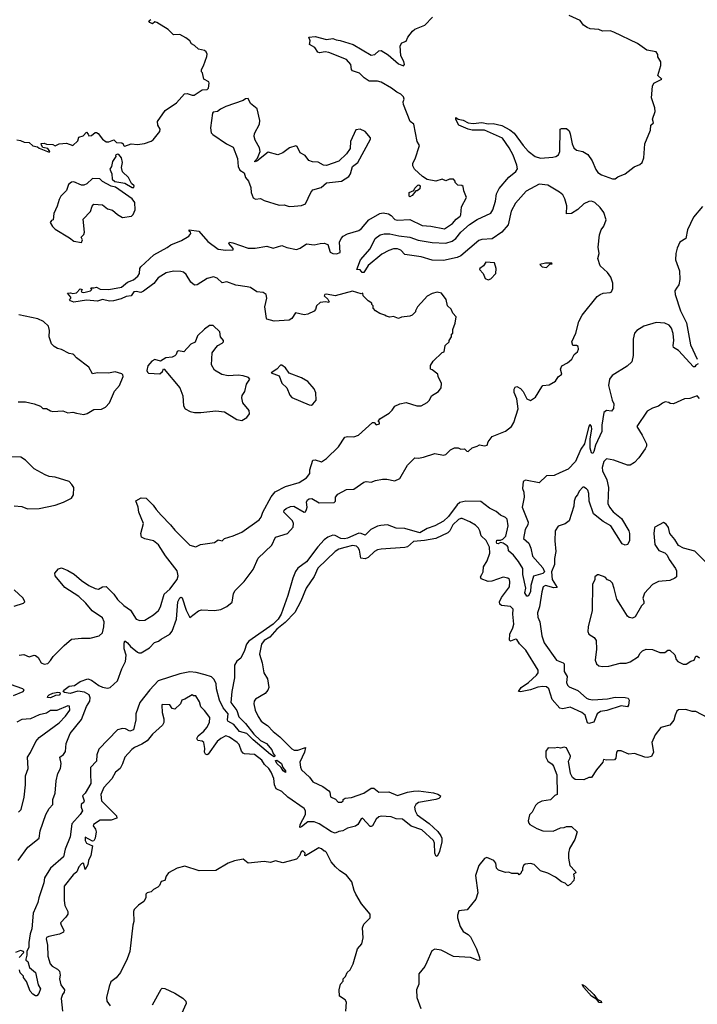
# Model space of a CAD drawing. Extents: x 2293139 to 2515392, y 824115 to 1006937.
# Tile 363 of 417: x 2477388 to 2482836, y 858329 to 866244. Entities that reach past the tile are written whole.
import ezdxf

# ---------------------------------------------------------------- set-up
doc = ezdxf.new("R2010")
doc.units = 0

msp = doc.modelspace()

# ---------------------------------------------------------------- linework, layer by layer
at = {"layer": '0CON10XD'}
for points in [[(2480907.5, 865415), (2480894.3, 865445), (2480895, 865457.5), (2480913.9, 865443.9), (2480955, 865436.4), (2480995, 865414.6), (2481035, 865410.7), (2481105, 865417.3), (2481155, 865407.1), (2481195, 865410), (2481265, 865393.3), (2481329.4, 865359.4), (2481363.2, 865333.2), (2481435, 865232.7), (2481475, 865187.9), (2481533.5, 865143.5), (2481575, 865132), (2481675, 865138.4), (2481700, 865145), (2481721.1, 865158.9), (2481730.9, 865185), (2481734.6, 865365.4), (2481745, 865370.8), (2481785, 865370), (2481805, 865351.2), (2481815, 865326.7), (2481829.2, 865245), (2481842.5, 865215), (2481865, 865196.4), (2481915, 865185.5), (2481955, 865160.6), (2481989.7, 865109.7), (2482019.2, 865039.2), (2482035.7, 865015.7), (2482065, 864995.9), (2482153.8, 864966.2), (2482174.6, 864965.4), (2482198.3, 864981.7), (2482257.1, 865005), (2482329.1, 865060.9), (2482375, 865080), (2482392, 865095), (2482406, 865135), (2482414, 865245), (2482460.6, 865355), (2482461.4, 865395), (2482483.3, 865415), (2482476.7, 865445), (2482496.2, 865505), (2482493.8, 865535), (2482466.7, 865615), (2482475, 865710), (2482486, 865734), (2482551.2, 865765), (2482518.8, 865795), (2482542.5, 865875), (2482542.5, 865905), (2482517.5, 865945), (2482517.5, 865965), (2482506.1, 865986.1), (2482430.4, 866000.5), (2482355, 866053.3), (2482166, 866145), (2482135, 866154.5), (2482073.1, 866153.1), (2482045.7, 866164.3), (2481975, 866171.1), (2481950.1, 866180.1), (2481920.7, 866200.8), (2481895, 866238.5), (2481805, 866278.2)], [(2477365, 865278.8), (2477395, 865274.2), (2477425, 865260), (2477465, 865256.7), (2477495, 865231.2), (2477532, 865222), (2477545, 865211.2), (2477625, 865180), (2477630, 865185), (2477615, 865210), (2477575, 865217.5), (2477562.5, 865235), (2477561.7, 865248.3), (2477585, 865252.5), (2477605, 865242.5), (2477655, 865240), (2477675, 865230), (2477705, 865247.5), (2477765, 865252.5), (2477817, 865233), (2477855, 865270), (2477865, 865300), (2477898.3, 865311.7), (2477925, 865340), (2477940, 865325), (2477945, 865310), (2477965, 865312.5), (2477995, 865337.5), (2478007, 865337), (2478019.3, 865329.3), (2478055, 865282.5), (2478085, 865262.5), (2478105, 865263.3), (2478145, 865277.5), (2478167.7, 865257.7), (2478210, 865255), (2478220, 865245), (2478221.7, 865231.7), (2478235, 865227.5), (2478285, 865246.7), (2478335, 865241.4), (2478391.2, 865248.8), (2478445, 865266.7), (2478460.8, 865279.2), (2478515.8, 865345), (2478518, 865365), (2478500, 865395), (2478497.5, 865425), (2478557, 865513), (2478650, 865575), (2478713, 865647), (2478735, 865650), (2478775, 865637.5), (2478791.7, 865638.3), (2478855, 865680), (2478895, 865683.3), (2478905.8, 865694.2), (2478912.5, 865735), (2478910, 865745), (2478870, 865765), (2478857, 865817), (2478850, 865825), (2478850, 865845), (2478867, 865873), (2478893, 865947), (2478896.4, 865966.4), (2478886.4, 865986.4), (2478875, 865997.5), (2478826.4, 866006.4), (2478795, 866037.5), (2478770.7, 866050.7), (2478756.7, 866075), (2478725, 866098.8), (2478675, 866124), (2478625, 866122.5), (2478582.5, 866165), (2478490.7, 866220.7), (2478475, 866227.5), (2478455, 866211.2), (2478435, 866221.2), (2478427.5, 866235), (2478443, 866247)], [(2479100.9, 864450.9), (2479225, 864407.1), (2479281.4, 864408.6), (2479375, 864422.5), (2479425, 864407.5), (2479495, 864428.6), (2479535, 864412.2), (2479615, 864395.7), (2479643.7, 864406.3), (2479695, 864441.4), (2479755.8, 864434.2), (2479803.9, 864446.1), (2479835, 864446.7), (2479866.1, 864436.1), (2479884.2, 864374.2), (2479905, 864364.3), (2479936.6, 864363.4), (2479965.9, 864374.1), (2479960, 864455), (2479972.5, 864485), (2479990, 864505), (2480025, 864522.9), (2480115, 864550.6), (2480135.6, 864565), (2480195.3, 864634.7), (2480285, 864686.7), (2480310.9, 864690.9), (2480353.2, 864683.2), (2480375, 864670), (2480405, 864639.2), (2480425, 864631.4), (2480525, 864639.2), (2480625, 864589.2), (2480695, 864584.3), (2480805, 864564), (2480868.6, 864605), (2480898.5, 864641.5), (2480928.6, 864665), (2480934.3, 864675), (2480940.5, 864739.5), (2480980, 864815), (2480958.3, 864868.3), (2480952.5, 864902.5), (2480941.7, 864911.7), (2480910, 864915), (2480890, 864935), (2480890, 864945), (2480875, 864962.5), (2480845, 864962.5), (2480815, 864950), (2480785, 864962.5), (2480735, 864946.7), (2480665, 864960), (2480627.5, 864985), (2480563.6, 865043.6), (2480548.3, 865068.3), (2480548.3, 865091.7), (2480567.5, 865125), (2480603, 865233), (2480584.2, 865265), (2480557.5, 865405), (2480527.5, 865425), (2480473.8, 865563.8), (2480472.5, 865585), (2480480, 865605), (2480473.3, 865625), (2480453.3, 865645), (2480421.1, 865661.1), (2480378, 865695), (2480295, 865741.8), (2480265, 865749.7), (2480198.9, 865751.1), (2480158.1, 865778.1), (2480120.5, 865815), (2480063.8, 865833.8), (2480056.2, 865845), (2480051.4, 865885), (2480015, 865924.1), (2479875, 865980.5), (2479845, 865985.8), (2479798.8, 865978.8), (2479785, 865982.5), (2479761.2, 866021.2), (2479717.5, 866045), (2479722.5, 866075), (2479712.5, 866105), (2479765, 866109.2), (2479855, 866085.4), (2479905, 866093.5), (2479931.9, 866081.9), (2479965, 866077.3), (2480070, 866045), (2480215, 865959.2), (2480242.5, 865965), (2480276.4, 865993.6), (2480295, 865996.2), (2480351.7, 865961.7), (2480435, 865890), (2480475, 865872.5), (2480482.5, 865885), (2480477.7, 865907.7), (2480453.3, 865955), (2480447.5, 866035), (2480460.7, 866059.3), (2480495, 866072.5), (2480508.8, 866105), (2480547, 866153), (2480565, 866166.7), (2480645, 866200), (2480706.8, 866263.2)], [(2479555, 864742), (2479595, 864744), (2479655, 864751.2), (2479685, 864763.3), (2479728, 864855), (2479745, 864875.8), (2479813.3, 864895), (2479855, 864933.3), (2479975, 864946.2), (2480035.7, 864984.3), (2480048, 865005), (2480065, 865063.3), (2480108, 865095), (2480210, 865285), (2480210, 865295), (2480165.9, 865345.9), (2480125, 865363.3), (2480090, 865360), (2480046.7, 865265), (2480045, 865210), (2480016.7, 865165), (2479955, 865106.7), (2479855, 865071.2), (2479830, 865075), (2479789.3, 865099.3), (2479741.7, 865101.7), (2479711.7, 865111.7), (2479683, 865153), (2479642.5, 865175), (2479620, 865225), (2479609.3, 865229.3), (2479557.5, 865215), (2479505, 865173.3), (2479465, 865158.8), (2479385, 865180), (2479295, 865106.7), (2479280.7, 865100.7), (2479277.5, 865105), (2479299.2, 865130.8), (2479322.5, 865185), (2479317.5, 865215), (2479282.5, 865275), (2479272.5, 865305), (2479275, 865330), (2479316.2, 865405), (2479320, 865435), (2479298.3, 865528.3), (2479245, 865570), (2479225, 865610), (2479205, 865607.5), (2479186.4, 865593.6), (2479045, 865546.7), (2479003.9, 865526.1), (2478980, 865505), (2478945, 865500), (2478938.3, 865491.7), (2478923.8, 865375), (2478928.8, 865335), (2478941.2, 865321.2), (2479050, 865245), (2479105, 865220), (2479139.3, 865129.3), (2479143.6, 865063.6), (2479157.5, 865035), (2479193, 865013), (2479203.3, 864975), (2479227.5, 864945), (2479246.7, 864895), (2479250, 864855), (2479265, 864812.5), (2479285, 864801.2), (2479325, 864806.2), (2479355, 864790), (2479475, 864754.2), (2479515, 864756), (2479555, 864742)], [(2477376.5, 859485), (2477455, 859592.5), (2477544.6, 859665.4), (2477553.8, 859725), (2477598.5, 859855), (2477625, 859904.4), (2477655.8, 859935), (2477653.9, 859975), (2477673.9, 860026.1), (2477681.8, 860125), (2477696.2, 860185), (2477715.4, 860224.7), (2477720.9, 860265), (2477711.1, 860315), (2477741.4, 860338.6), (2477757.4, 860362.6), (2477762.7, 860425), (2477794.7, 860505.3), (2477885, 860619.5), (2477925, 860722.9), (2477952.1, 860765), (2477956, 860794), (2477946.9, 860816.9), (2477909.6, 860839.6), (2477855, 860847.1), (2477795, 860827.3), (2477750, 860835), (2477738.8, 860845), (2477742.5, 860855), (2477785, 860886.9), (2477828.3, 860891.7), (2477875, 860923.3), (2477935, 860944.6), (2477965, 860936.2), (2478025, 860893.1), (2478055, 860880), (2478095, 860871.4), (2478115, 860877.1), (2478175, 860930.8), (2478209.3, 861025), (2478238.8, 861085), (2478243.9, 861135), (2478228, 861188), (2478227.9, 861232.1), (2478235, 861250), (2478255, 861235.6), (2478278.6, 861205), (2478335, 861160.8), (2478346.1, 861153.9), (2478365, 861153.8), (2478431.2, 861195), (2478473.4, 861236.6), (2478505, 861248.8), (2478525, 861265.8), (2478596, 861305), (2478615, 861328.8), (2478647.9, 861425), (2478660.4, 861565), (2478675, 861596), (2478685, 861603.3), (2478695, 861597.5), (2478726.6, 861496.6), (2478755, 861440), (2478825, 861493.3), (2478849.1, 861500.9), (2478955, 861494.1), (2479005.8, 861504.2), (2479052.7, 861527.3), (2479097, 861563), (2479108.6, 861631.5), (2479121.6, 861655), (2479191.8, 861728.2), (2479265, 861824.2), (2479304.7, 861915.3), (2479415, 862021.2), (2479445, 862084.6), (2479541.4, 862115), (2479588.2, 862165), (2479590, 862195), (2479582, 862215), (2479510.9, 862285), (2479515, 862302.5), (2479530, 862315), (2479565, 862332.2), (2479592.8, 862332.8), (2479675, 862284.2), (2479685, 862288.8), (2479694.3, 862305.7), (2479698.6, 862325), (2479694.6, 862365.3), (2479702.2, 862385), (2479715, 862393.5), (2479736.1, 862396.1), (2479795, 862361.2), (2479916.2, 862363.8), (2479926.2, 862375), (2479928.6, 862405), (2479945, 862430), (2480015, 862467.8), (2480075, 862470), (2480154.4, 862525.6), (2480175, 862533.3), (2480215, 862525.6), (2480249.8, 862540.2), (2480305, 862551.5), (2480340.4, 862549.6), (2480403.1, 862536.9), (2480443.3, 862555), (2480505, 862662.5), (2480565, 862721.2), (2480595, 862718.8), (2480635, 862726.7), (2480725, 862756.2), (2480796.1, 862743.9), (2480815, 862750), (2480852.7, 862787.3), (2480885, 862802.5), (2480912.5, 862802.5), (2480935, 862791.2), (2480964.2, 862794.2), (2480984.5, 862774.5), (2480995, 862772.9), (2481025, 862803.1), (2481067.5, 862815), (2481085, 862826.7), (2481125, 862818), (2481146.1, 862823.9), (2481155, 862850), (2481187, 862893), (2481295, 862936.2), (2481341.2, 862975), (2481360, 863005), (2481396, 863115), (2481385, 863197.5), (2481363, 863247), (2481362.5, 863275), (2481370.7, 863289.3), (2481385, 863296.7), (2481415, 863280), (2481435.4, 863255.4), (2481465, 863196), (2481495, 863184), (2481535, 863210), (2481586.2, 863293.8), (2481595, 863302.5), (2481645, 863309.6), (2481695, 863338.9), (2481717.2, 863372.8), (2481745.8, 863395), (2481735.4, 863435), (2481747, 863463.1), (2481792.5, 863485), (2481828.1, 863515), (2481846.9, 863553.1), (2481872.5, 863575), (2481880.8, 863595), (2481878.3, 863618.3), (2481866.1, 863626.1), (2481836.4, 863626.4), (2481826.7, 863655), (2481860.8, 863725), (2481882.4, 863817.6), (2481911.3, 863868.7), (2482030.4, 864019.5), (2482053.9, 864036.1), (2482080, 864045), (2482135, 864050), (2482145, 864057.5), (2482157.3, 864082.7), (2482158, 864125), (2482140, 864175), (2482113, 864213), (2482056.4, 864266.4), (2482036.2, 864325), (2482046.7, 864365), (2482038.8, 864415), (2482050.6, 864515), (2482063.7, 864556.3), (2482084.5, 864585.5), (2482104.2, 864635), (2482084.3, 864695), (2482055, 864734.4), (2482011.5, 864775), (2481985, 864784.3), (2481965, 864783.8), (2481924.6, 864765), (2481875, 864717.7), (2481825, 864686.4), (2481785, 864682.9), (2481787, 864747), (2481770.4, 864805), (2481753.8, 864835), (2481727.8, 864857.8), (2481635, 864913.2), (2481565, 864921.3), (2481461.4, 864865), (2481375, 864770), (2481339.6, 864705), (2481314.8, 864595), (2481265.3, 864535), (2481188.1, 864481.9), (2481105, 864478.6), (2481081, 864469), (2480935, 864345.7), (2480905, 864331.9), (2480795, 864309.3), (2480705, 864311.6), (2480615, 864337.5), (2480485, 864357.8), (2480451.7, 864391.7), (2480425, 864401.4), (2480395, 864403.1), (2480355, 864389.6), (2480299.9, 864360.1), (2480190.6, 864269.4), (2480155, 864213.3), (2480141.7, 864211.7), (2480125, 864232.5), (2480100, 864235), (2480129.2, 864315), (2480207.1, 864402.9), (2480245, 864485.6), (2480286.3, 864513.7), (2480317.4, 864522.6), (2480365, 864523.9), (2480435.7, 864505.7), (2480525, 864495.3), (2480591.9, 864471.9), (2480703.5, 864453.5), (2480815, 864448.7), (2480865, 864462.9), (2480895.2, 864484.8), (2480935, 864535.3), (2481005, 864597.8), (2481065, 864637.1), (2481175, 864688.7), (2481193.2, 864715), (2481214.1, 864785), (2481222.8, 864845), (2481243.8, 864886.2), (2481320.8, 864979.2), (2481377.1, 865025), (2481389.7, 865045), (2481385.3, 865074.7), (2481354.5, 865155), (2481324.9, 865214.9), (2481271, 865291), (2481125.6, 865355.6), (2481025, 865356.2), (2480995, 865363.3), (2480920, 865395), (2480907.5, 865415)], [(2478305, 864894.3), (2478308.3, 864908.3), (2478286.4, 864926.4), (2478263.3, 864975), (2478215, 865020), (2478206.7, 865055), (2478216, 865095), (2478206.2, 865135), (2478185, 865160), (2478175, 865162.5), (2478160, 865155), (2478162.5, 865145), (2478133.8, 865105), (2478126.2, 865063.8), (2478113, 865043), (2478130, 865005), (2478132.9, 864962.9), (2478154.5, 864944.5), (2478235, 864930), (2478292.5, 864895), (2478305, 864894.3)], [(2477885, 864453.3), (2477893.3, 864475), (2477883.6, 864496.4), (2477903, 864517), (2477910, 864535), (2477899.6, 864640.5), (2477958.3, 864701.7), (2477970, 864745), (2477985, 864760), (2478055, 864756.7), (2478095, 864722.5), (2478135, 864714), (2478175, 864677.5), (2478215, 864654), (2478286.1, 864663.9), (2478300.7, 864679.3), (2478316.7, 864715), (2478313.8, 864775), (2478291.4, 864805), (2478157.7, 864897.7), (2478125, 864906.7), (2478055, 864944), (2478034, 864964), (2477975, 864966.7), (2477927.5, 864925), (2477905, 864913.3), (2477885, 864913.3), (2477825, 864940), (2477805, 864937.5), (2477781.7, 864918.3), (2477765, 864870), (2477720, 864825), (2477705, 864800), (2477690, 864745), (2477663.8, 864685), (2477657.5, 864635), (2477645, 864630), (2477633.3, 864615), (2477651.7, 864581.7), (2477675, 864560), (2477788.3, 864491.7), (2477825, 864463.8), (2477885, 864453.3)], [(2480525, 864820), (2480520, 864825), (2480520, 864855), (2480558.3, 864871.7), (2480565, 864890), (2480590, 864915), (2480597, 864917), (2480608.3, 864908.3), (2480606.4, 864883.6), (2480585, 864867.5), (2480572.5, 864867.5), (2480545, 864830), (2480525, 864820)], [(2482877.8, 864742.2), (2482805, 864658.1), (2482757.5, 864555), (2482744.2, 864485.8), (2482695, 864456.2), (2482675, 864408.8), (2482664.2, 864365), (2482660.9, 864315), (2482694.1, 864225.9), (2482695.6, 864155), (2482687.6, 864112.4), (2482670, 864085), (2482656.5, 864063.5), (2482658.7, 864035), (2482701.1, 863905), (2482748.5, 863808.5), (2482781.9, 863631.9), (2482836.2, 863515)], [(2477385, 861136.7), (2477421.7, 861141.7), (2477465, 861123.5), (2477504, 861136), (2477515, 861134), (2477537.4, 861117.4), (2477562.2, 861075), (2477585, 861062.7), (2477615, 861069.4), (2477635, 861091.9), (2477658.9, 861125), (2477745.6, 861214.4), (2477805, 861263.3), (2477885, 861272.5), (2477955, 861272.5), (2478027.4, 861292.6), (2478055, 861316.2), (2478065.9, 861364.1), (2478068.2, 861405), (2478055, 861435.3), (2477971.6, 861491.6), (2477919.6, 861555), (2477865, 861606.5), (2477751, 861681), (2477674.3, 861775), (2477671.2, 861795), (2477700.4, 861829.5), (2477725, 861838), (2477776.4, 861816.4), (2477826.2, 861786.2), (2477885.4, 861735.3), (2477945.3, 861695.3), (2477995, 861672.5), (2478023, 861667), (2478055, 861686), (2478085, 861688.8), (2478145.9, 861625.9), (2478175, 861582.5), (2478225.5, 861535.5), (2478278.9, 861498.9), (2478325, 861426), (2478355, 861415.8), (2478395, 861418.1), (2478465, 861459.4), (2478505, 861495.6), (2478521.3, 861525), (2478551.1, 861625), (2478595, 861667.8), (2478653.8, 861745), (2478662.2, 861775), (2478654.3, 861815), (2478560.8, 861935), (2478505, 862024.2), (2478465, 862056.2), (2478395, 862070), (2478367.5, 862085), (2478363.3, 862115), (2478384.4, 862195), (2478346.4, 862285), (2478342.2, 862325), (2478322.3, 862377.7), (2478365, 862400), (2478405, 862399.2), (2478462.1, 862342.1), (2478485, 862305.8), (2478525, 862261.4), (2478600.6, 862185), (2478635, 862140), (2478755, 862021.2), (2478805, 862007.5), (2478843.3, 862026.7), (2478955, 862042.5), (2478985, 862063.8), (2479015, 862056.2), (2479036, 862074), (2479105, 862094), (2479175, 862124.2), (2479314, 862225), (2479329.2, 862245), (2479344.2, 862285.8), (2479411.2, 862408.8), (2479441.8, 862448.2), (2479525, 862491.3), (2479635, 862524.6), (2479695, 862560.3), (2479720, 862595), (2479720.5, 862625), (2479745.9, 862704.1), (2479765, 862705.6), (2479815, 862688.8), (2479854.2, 862715.8), (2479950.3, 862809.7), (2480002, 862888), (2480025, 862894.4), (2480075, 862891.1), (2480113.3, 862905), (2480225, 863006.7), (2480237, 863007), (2480255, 862987.5), (2480280, 862995), (2480280, 863005), (2480270, 863015), (2480282.5, 863035), (2480357.7, 863082.3), (2480382.5, 863105), (2480405, 863137.5), (2480445, 863157.5), (2480495, 863166.7), (2480580.7, 863140.7), (2480615, 863141.2), (2480665, 863166.7), (2480683.8, 863185), (2480698.8, 863221.2), (2480755.8, 863254.2), (2480776.1, 863283.9), (2480779.3, 863319.3), (2480752.5, 863375), (2480750, 863395), (2480705, 863430), (2480690, 863435), (2480690, 863465), (2480711.7, 863498.3), (2480785, 863570), (2480800, 863575), (2480810, 863625), (2480840, 863655), (2480840, 863665), (2480860, 863695), (2480860, 863715), (2480870, 863725), (2480870, 863755), (2480890, 863805), (2480897.5, 863855), (2480870, 863885), (2480856.4, 863916.4), (2480827.5, 863945), (2480817.5, 863995), (2480780, 864045), (2480745, 864053.3), (2480705, 864043.3), (2480665, 864022.5), (2480643.3, 863996.7), (2480587.5, 863935), (2480570, 863905), (2480570, 863895), (2480545, 863870), (2480525, 863860), (2480458.3, 863851.7), (2480435, 863842.5), (2480395, 863857.5), (2480365, 863852.5), (2480335, 863860), (2480325, 863870), (2480283, 863883), (2480250, 863905), (2480230, 863925), (2480230, 863945), (2480220, 863955), (2480220, 863965), (2480190, 863985), (2480150, 864025), (2480146.4, 864046.4), (2480135, 864040), (2480065, 864061.1), (2479925, 864024.4), (2479855, 864037.5), (2479842.5, 864035), (2479837.5, 864025), (2479865, 863997.5), (2479877.5, 863975), (2479875, 863970), (2479846.7, 863976.7), (2479805, 863972.1), (2479775.3, 863945), (2479767.9, 863915), (2479755, 863900.7), (2479705, 863878.4), (2479675, 863872.7), (2479605, 863887.5), (2479576.8, 863843.2), (2479555, 863828), (2479435, 863820), (2479376.1, 863836.1), (2479373, 863843), (2479358.5, 863935), (2479375.6, 864005), (2479371.1, 864035), (2479345, 864050.7), (2479295, 864057.8), (2479245, 864090.5), (2479217.1, 864097.1), (2479125, 864109.4), (2479055, 864135.7), (2479015, 864129.6), (2478975, 864167.7), (2478945.9, 864175.9), (2478895, 864164.2), (2478815, 864112.7), (2478795, 864109.5), (2478765, 864135.6), (2478725.9, 864195), (2478705, 864213.6), (2478685, 864221), (2478625, 864222.2), (2478565, 864209.2), (2478501.3, 864168.7), (2478467.4, 864122.6), (2478385, 864061.4), (2478362.3, 864052.3), (2478325, 864060), (2478305, 864056.2), (2478283.8, 864025), (2478245, 864018.8), (2478205, 864001.2), (2478143.3, 863985), (2478111.3, 863981.3), (2478055, 863994.4), (2478015, 863980.9), (2477925, 863989.4), (2477825, 863973.1), (2477797.5, 863985), (2477790, 863995), (2477800, 864005), (2477800, 864015), (2477773.3, 864045), (2477798, 864048), (2477815, 864043.3), (2477845, 864048.8), (2477875, 864080), (2477890, 864075), (2477882.5, 864065), (2477887.5, 864055), (2477905, 864051.2), (2477957.5, 864065), (2477967.5, 864075), (2477960, 864085), (2477965, 864090), (2477985, 864087.5), (2478005, 864093.3), (2478035, 864077.1), (2478106.2, 864076.2), (2478205.9, 864094.1), (2478255, 864134), (2478303.3, 864153.3), (2478338.1, 864181.9), (2478352.7, 864205), (2478354.6, 864245), (2478361.5, 864258.5), (2478465.8, 864354.2), (2478575, 864413.1), (2478604.5, 864435.5), (2478689.8, 864470.2), (2478748.8, 864505), (2478763.3, 864525), (2478762.5, 864535), (2478750, 864545), (2478750, 864555), (2478828.1, 864545), (2478900, 864460), (2478985, 864399.6), (2479045, 864392), (2479105, 864393.3), (2479103.8, 864405), (2479068.8, 864445), (2479074, 864456), (2479100.9, 864450.9)], [(2481155, 864152.5), (2481175, 864160), (2481216.7, 864205), (2481220, 864245), (2481205, 864290), (2481136.1, 864293.9), (2481116.7, 864265), (2481086.7, 864245), (2481083.8, 864235), (2481113.3, 864205), (2481130, 864165), (2481155, 864152.5)], [(2481625, 864253.3), (2481651.7, 864278.3), (2481668.3, 864281.7), (2481667, 864287), (2481617, 864287), (2481570, 864275), (2481588.3, 864258.3), (2481625, 864253.3)], [(2477377, 863173), (2477435, 863172.5), (2477505, 863157.5), (2477557, 863137), (2477575, 863120), (2477605, 863117.5), (2477635, 863098.8), (2477655, 863093.8), (2477735, 863098.8), (2477775, 863083.8), (2477815, 863090), (2477845, 863081.2), (2477905, 863070), (2477931.2, 863078.8), (2477985, 863111.2), (2478046.1, 863113.9), (2478079.6, 863130.5), (2478110, 863165), (2478151.7, 863258.3), (2478190, 863305), (2478220, 863375), (2478218.3, 863388.3), (2478208.3, 863398.3), (2478155, 863413.3), (2478103.6, 863403.6), (2478015, 863406.7), (2477975, 863396.7), (2477945, 863450), (2477846.1, 863526.1), (2477825, 863550), (2477815, 863556.7), (2477785, 863560), (2477725, 863593.8), (2477692.3, 863602.3), (2477665, 863617.5), (2477645, 863637.5), (2477626.2, 863695), (2477627.5, 863745), (2477620.4, 863780.5), (2477579.1, 863819.1), (2477535, 863840.8), (2477380.4, 863870.5)], [(2479175, 863023.3), (2479213.9, 863046.1), (2479236.7, 863075), (2479233.6, 863103.6), (2479181.2, 863165), (2479173.8, 863205), (2479176.7, 863223.3), (2479197.5, 863255), (2479212.5, 863315), (2479240, 863355), (2479227, 863367), (2479185, 863382.5), (2479145, 863387.5), (2479065, 863382.5), (2479013, 863393), (2478955, 863427.5), (2478929.3, 863469.3), (2478936.7, 863565), (2478965, 863607.5), (2478982.5, 863625), (2479017.5, 863645), (2479026.7, 863655), (2479026.7, 863665), (2479004.1, 863694.1), (2478998.8, 863735), (2478945, 863786.2), (2478915, 863786.7), (2478875, 863756.7), (2478818, 863702), (2478798.8, 863651.2), (2478763.6, 863636.4), (2478707, 863573), (2478665, 863582.5), (2478653.9, 863576.1), (2478646.1, 863553.9), (2478635, 863542.5), (2478615, 863532.5), (2478563.6, 863526.4), (2478521.7, 863498.3), (2478475, 863512.5), (2478450.7, 863499.3), (2478418.3, 863461.7), (2478410, 863425), (2478415, 863410), (2478425, 863402.5), (2478515, 863397.5), (2478537.5, 863415), (2478543.3, 863436.7), (2478550, 863435), (2478676.2, 863286.2), (2478700.7, 863220.7), (2478705, 863140), (2478720, 863115), (2478760, 863095), (2478795, 863086.7), (2478845, 863085.8), (2478965, 863100.8), (2479035, 863093.3), (2479135, 863030), (2479175, 863023.3)], [(2482842.5, 863477.5), (2482825, 863467.5), (2482815, 863452.5), (2482805, 863454), (2482685, 863584.1), (2482645, 863608.6), (2482641.1, 863625), (2482647.8, 863665), (2482641.7, 863721.7), (2482627.5, 863765), (2482609.3, 863789.2), (2482575, 863804.1), (2482505, 863811.2), (2482405, 863781.2), (2482349.3, 863745), (2482331, 863725), (2482319.8, 863675), (2482321.2, 863545), (2482310.8, 863495), (2482271.7, 863458.3), (2482150.3, 863385), (2482130.6, 863355), (2482121.5, 863305), (2482151.1, 863185), (2482164.6, 863155), (2482162.5, 863117.5), (2482145, 863096.9), (2482105, 863102.9), (2482083.9, 863086.1), (2482068.8, 862985), (2482068.1, 862935), (2482018, 862825), (2482005, 862773.8), (2481995, 862756.7), (2481985, 862762.5), (2481975, 862800), (2481975.8, 862875), (2481988.3, 862951.7), (2481985.2, 862975.1), (2481975, 862989.5), (2481964.1, 862975.9), (2481928.7, 862835), (2481898.8, 862791.2), (2481857.7, 862692.3), (2481799.1, 862630.9), (2481731.7, 862601.7)], [(2479735, 863146.7), (2479745, 863152.5), (2479771.2, 863185), (2479768.8, 863245), (2479755.8, 863275.8), (2479706.2, 863335), (2479655, 863364.2), (2479555, 863404), (2479525.8, 863445), (2479495, 863466), (2479485, 863466), (2479455, 863435.6), (2479410, 863405), (2479475, 863381.2), (2479495, 863323.3), (2479535.8, 863285.8), (2479560, 863225), (2479575, 863206), (2479715, 863148.8), (2479735, 863146.7)], [(2482855, 863200), (2482835, 863220), (2482775, 863200), (2482733, 863197), (2482645, 863157.5), (2482618.3, 863158.3), (2482607, 863167), (2482578.3, 863171.7), (2482555, 863162.5), (2482525, 863137.5), (2482475, 863122.5), (2482432.3, 863097.7), (2482350, 862975), (2482393.3, 862905), (2482427.5, 862835), (2482426.7, 862815), (2482417.5, 862795), (2482365, 862722.5), (2482332.5, 862685), (2482295, 862662.5), (2482275, 862662.5), (2482165, 862703.8), (2482105, 862713.8), (2482085, 862693.8), (2482070, 862645), (2482075, 862617.5), (2482108.5, 862545), (2482123.3, 862485), (2482117.2, 862355), (2482131.3, 862325), (2482159.6, 862289.5), (2482225.4, 862235), (2482286.9, 862135), (2482291.9, 862115), (2482290.6, 862055), (2482275, 862026), (2482255, 862019.2), (2482230.7, 862030.7), (2482141.6, 862175), (2482080, 862210), (2482001.6, 862271.6), (2481965.8, 862375), (2481964.5, 862435), (2481955, 862462.5), (2481945, 862473.3), (2481925, 862487.5), (2481915, 862486.7), (2481885.4, 862455), (2481873.9, 862426.1), (2481857.7, 862405), (2481846.7, 862375), (2481843.2, 862335), (2481805, 862216), (2481775, 862191.2), (2481717, 862173), (2481694.2, 862135), (2481690.6, 862055), (2481699.7, 861970.3), (2481688.1, 861911.9), (2481688.6, 861865), (2481664.1, 861805), (2481670.6, 861745), (2481709.3, 861680.7), (2481683.6, 861676.4), (2481615, 861695.2), (2481597.9, 861685), (2481585.3, 861644.7), (2481566.4, 861525), (2481550.5, 861475), (2481555, 861442), (2481569.1, 861405), (2481585, 861292.5), (2481604.6, 861235), (2481705, 861095.4), (2481758.9, 861075), (2481765.4, 861065), (2481765.9, 861034.1), (2481766.2, 861005), (2481788.7, 860965), (2481784.3, 860915), (2481792, 860895), (2481805, 860882.5), (2481875, 860852), (2481945, 860791.1), (2481965, 860781.6), (2481995, 860777.8), (2482115, 860785.8), (2482175, 860799.1), (2482256.6, 860796.6), (2482279.1, 860789.1), (2482288, 860775), (2482283.3, 860735), (2482275, 860720), (2482225, 860730), (2482107.7, 860692.3), (2482056.5, 860683.5), (2482031.8, 860665), (2482005, 860597.5), (2481965, 860585.7), (2481953, 860593), (2481933.6, 860653.6), (2481906.9, 860675), (2481815, 860718.9), (2481755, 860703.8), (2481730.1, 860710.1), (2481669.8, 860779.8), (2481642.8, 860865), (2481625, 860881.2), (2481594.8, 860884.8), (2481555, 860879.1), (2481495, 860856.4), (2481415, 860840.9), (2481399.2, 860845), (2481420.4, 860875), (2481480, 860915), (2481544.6, 860975), (2481556.7, 860995), (2481557, 861015), (2481457.7, 861175), (2481406, 861226), (2481385, 861262), (2481375, 861265.7), (2481335, 861247.5), (2481326.6, 861256.6), (2481327.8, 861305), (2481353.3, 861356.7), (2481360.2, 861385), (2481352, 861465), (2481354.7, 861505), (2481335, 861527), (2481261.4, 861535), (2481249.6, 861545), (2481244.6, 861564.7), (2481260.6, 861599.4), (2481325.5, 861685), (2481330, 861725), (2481326, 861745), (2481314.1, 861754.1), (2481275, 861763.8), (2481185, 861731.4), (2481155, 861727.5), (2481099.8, 861749.8), (2481093.6, 861765), (2481102.5, 861785), (2481114.4, 861805), (2481116.6, 861845), (2481146.5, 861895), (2481169.2, 861955), (2481164.5, 862005), (2481138.1, 862058.1), (2481098, 862095), (2481088.8, 862135), (2481077, 862157), (2481051.7, 862181.7), (2481008.3, 862208.3), (2480945, 862234.3), (2480935, 862235.6), (2480915, 862225.5), (2480871.8, 862185), (2480845.5, 862135), (2480830.4, 862119.6), (2480735.3, 862074.7), (2480643.2, 862056.8), (2480555, 862049.5), (2480505, 862008.1), (2480485, 862000.5), (2480295, 861988.9), (2480265, 861981.4), (2480240.7, 861969.3), (2480189.6, 861920.4), (2480165, 861909.6), (2480131.8, 861915), (2480119.6, 861979.5), (2480109.8, 861999.8), (2480095, 862012.2), (2480065, 862017.9), (2480002.5, 862002.5), (2479953.2, 861986.8), (2479925, 861970.6), (2479785, 861834.2), (2479755, 861767.5), (2479691.2, 861675), (2479649.8, 861570.2), (2479601.2, 861478.8), (2479522.1, 861397.9), (2479455, 861344.1), (2479399.8, 861280.2), (2479354.2, 861255), (2479331.2, 861225), (2479316.2, 861145), (2479337.5, 861075), (2479352, 860995), (2479382, 860945), (2479391.2, 860875), (2479383.3, 860855), (2479361.7, 860828.3), (2479285, 860782.5), (2479274.1, 860765.9), (2479271.2, 860745), (2479282, 860695), (2479305, 860643.3), (2479330.8, 860605), (2479350.6, 860590.6), (2479381.6, 860571.6), (2479425, 860521.1), (2479478.9, 860478.9), (2479575, 860382.3), (2479595, 860373.3), (2479625, 860371.3), (2479685, 860392.5), (2479678.5, 860355), (2479640.4, 860275), (2479644.7, 860235), (2479653.8, 860215), (2479719.5, 860155), (2479745, 860118.9), (2479825, 860080.9), (2479874.6, 860044.6), (2479881.9, 860035), (2479886.1, 859996.1), (2479928.1, 859978.1), (2479947.5, 859955), (2479976.7, 859955), (2479988, 859965), (2479988.8, 859975), (2480005, 859987.1), (2480055, 859991.2), (2480155, 860026.8), (2480215, 860068.1), (2480235, 860067.1), (2480276.7, 860035), (2480356.3, 860036.3), (2480425, 860008.1), (2480505, 860034.5), (2480555, 860042.1), (2480595, 860044.5), (2480715, 860030), (2480749.8, 860019.8), (2480771.2, 860005), (2480770, 859995), (2480757.1, 859985), (2480735, 859976.9), (2480595, 859951.8), (2480573.1, 859936.9), (2480563.8, 859915), (2480566.9, 859885), (2480585, 859852.2), (2480681.6, 859781.6), (2480748.8, 859718.8), (2480774.6, 859684.7), (2480782.2, 859665), (2480782.5, 859635), (2480762.4, 859557.6), (2480745, 859518), (2480735, 859522.5), (2480725.2, 859545.2), (2480724.2, 859625), (2480714.6, 859645), (2480620.9, 859730.9), (2480535, 859762.1), (2480467, 859817), (2480415, 859820), (2480375, 859836.2), (2480295, 859842.3), (2480274.7, 859835.3), (2480255, 859818.1), (2480226, 859764), (2480215, 859757.8), (2480205, 859760), (2480145, 859826.2), (2480135, 859821.5), (2480107.9, 859775), (2480089.5, 859760.5), (2480025, 859746), (2479985.4, 859724.6), (2479955, 859718.8), (2479925, 859704.5), (2479895.8, 859715), (2479795, 859780.7), (2479755, 859795.8), (2479705, 859796.1), (2479655, 859755.3), (2479641.4, 859751.4), (2479644.2, 859775), (2479686.4, 859855), (2479685.2, 859885), (2479675, 859904.1), (2479543.4, 859995), (2479495, 860039.2), (2479451.7, 860061.7), (2479436.4, 860095), (2479430.8, 860145), (2479410.3, 860195), (2479390.6, 860225), (2479356.5, 860256.6), (2479335, 860291.2), (2479275, 860336.4), (2479195, 860343.3), (2479185, 860348.9), (2479170.9, 860365), (2479152.5, 860417.5), (2479136.9, 860435), (2479075, 860477.8), (2479045, 860487.1), (2479005, 860467.1), (2478975, 860441.4), (2478905, 860340.5), (2478895, 860335.4), (2478881, 860341), (2478874.7, 860355), (2478877.5, 860385), (2478867.8, 860435), (2478855, 860444.3), (2478820.6, 860450.6), (2478812.5, 860465), (2478822.1, 860487.9), (2478869.2, 860525), (2478892.5, 860555), (2478913.8, 860595), (2478917.5, 860635), (2478875, 860692.5), (2478845, 860720), (2478835, 860760), (2478805, 860810), (2478785, 860810), (2478775, 860817.5), (2478717, 860783), (2478692.5, 860775), (2478680, 860745), (2478635, 860702.5), (2478615, 860707.5), (2478596.4, 860736.4), (2478535, 860740), (2478530, 860735), (2478533.6, 860676.4), (2478546.7, 860625), (2478546.7, 860595), (2478535.8, 860574.2), (2478455, 860500), (2478413.8, 860446.2), (2478370.3, 860419.7), (2478312.5, 860395), (2478291.3, 860378.7), (2478233.3, 860315), (2478215, 860263.3), (2478195, 860226), (2478159.2, 860195), (2478128.5, 860141.5), (2478065, 860072.9), (2478041.2, 860015), (2478045.6, 859965), (2478167.5, 859845), (2478168.6, 859825), (2478125, 859808.7), (2478035, 859810), (2477983.1, 859775), (2477980, 859765), (2477997.1, 859737.1), (2478002.3, 859715), (2477995.3, 859665), (2477985, 859644.2), (2477975, 859640.8), (2477915, 859672.5), (2477913.6, 859645), (2477925, 859625.7), (2477973.1, 859603.1), (2477961, 859525), (2477941.9, 859485), (2477935, 859450), (2477915, 859412.5), (2477905, 859457.5), (2477895, 859463.3), (2477885, 859458), (2477864.6, 859435.4), (2477846.9, 859395), (2477818.7, 859371.3), (2477745, 859280), (2477745.5, 859165), (2477752.7, 859125)], [(2477345, 862336.2), (2477405, 862330), (2477451.7, 862311.7), (2477545.7, 862314.3), (2477675, 862342), (2477740, 862365), (2477805, 862398.8), (2477821.2, 862425), (2477823.3, 862485), (2477808.8, 862508.8), (2477785, 862531.2), (2477673.9, 862566.1), (2477625, 862571.4), (2477594.5, 862584.5), (2477503.7, 862633.7), (2477434.3, 862704.3), (2477397, 862727), (2477315, 862730)], [(2481731.7, 862601.7), (2481685, 862580), (2481623.7, 862576.3), (2481565, 862521.5), (2481455, 862543.8), (2481435, 862532.5), (2481431.9, 862475), (2481441.2, 862445), (2481443.9, 862406.1), (2481428.9, 862325), (2481476.8, 862205), (2481473.2, 862185), (2481452.8, 862145), (2481439.2, 862075), (2481482.9, 862035), (2481498.7, 861995), (2481511.2, 861931.2), (2481595, 861836.9), (2481606.8, 861805), (2481595, 861793.1), (2481520.3, 861769.7), (2481497.1, 861695), (2481495.5, 861644.5), (2481475, 861610), (2481465, 861610), (2481448.3, 861638.3), (2481457.5, 861675), (2481434.7, 861785), (2481433.4, 861833.4), (2481399, 861889), (2481358.7, 861938.7), (2481318.1, 861975), (2481314.2, 862005), (2481306.2, 862015), (2481275, 862036.5), (2481255, 862041.4), (2481235, 862030), (2481225, 862033.5), (2481221.3, 862045), (2481225, 862060.8), (2481255, 862061.4), (2481271.6, 862068.4), (2481296.5, 862093.5), (2481315.2, 862175), (2481308, 862228), (2481295, 862243.1), (2481255, 862260.4), (2481220, 862290), (2481165, 862318.3), (2481095, 862370), (2480975, 862372.8), (2480927.5, 862362.5), (2480905.8, 862344.2), (2480835, 862250.3), (2480795, 862212.5), (2480725.4, 862174.6), (2480665, 862155.5), (2480605, 862120.5), (2480485, 862155.2), (2480415, 862156.5), (2480345, 862183.8), (2480291.2, 862178.8), (2480265, 862173.6), (2480212.1, 862145), (2480165, 862101.5), (2480135, 862115.2), (2480115, 862117.2), (2480025, 862076.1), (2479998.7, 862071.4), (2479971.5, 862075), (2479925, 862097.6), (2479905, 862100.3), (2479865, 862083.6), (2479835, 862062.5), (2479784.2, 862005.8), (2479695, 861886), (2479624.8, 861835.2), (2479605, 861809.4), (2479584.3, 861755.7), (2479545.3, 861615), (2479490.2, 861465), (2479467.3, 861425), (2479425, 861384.9), (2479230.8, 861249.2), (2479212.4, 861225), (2479196.1, 861173.9), (2479165, 861112.5), (2479132.9, 861087.1), (2479114.4, 861055.6), (2479114.5, 860954.4), (2479092.8, 860845), (2479086.2, 860755), (2479135, 860690), (2479150.5, 860640.5), (2479205, 860586.5), (2479270.4, 860500.4), (2479325, 860450.6), (2479372.9, 860425), (2479414.3, 860375), (2479425.5, 860345.5), (2479442.5, 860325), (2479435, 860320), (2479405, 860338.6), (2479266, 860455), (2479215, 860507.1), (2479155, 860521.2), (2479110, 860580), (2479062.2, 860605), (2479057.8, 860615), (2479064.3, 860665), (2479025, 860713.6), (2478994.7, 860775), (2478970.7, 860865), (2478967.3, 860905), (2478951.3, 860941.3), (2478931.7, 860961.7), (2478879, 860979), (2478807.9, 860997.9), (2478755, 861001.2), (2478674.7, 860985.3), (2478501.5, 860928.5), (2478433.7, 860856.3), (2478355.4, 860755), (2478323.3, 860665), (2478322, 860615), (2478304.1, 860535.9), (2478275, 860523.8), (2478240, 860545), (2478215, 860547.5), (2478173.8, 860535), (2478025, 860381.4), (2478009.2, 860335), (2478005.5, 860285), (2477956.9, 860233.1), (2477957.3, 860185), (2477961.1, 860105), (2477915, 860027.1), (2477893.1, 860005), (2477907.8, 859965), (2477905, 859953.3), (2477882.5, 859935), (2477882.5, 859915), (2477894, 859885), (2477875.8, 859855), (2477808.9, 859781.1), (2477795, 859676.2), (2477754.5, 859575.5), (2477741.9, 859515), (2477635.2, 859424.8), (2477588.7, 859345), (2477582.2, 859305), (2477541.8, 859185), (2477535, 859146.7), (2477498.1, 859061.9), (2477486.9, 858935), (2477473.2, 858896.8), (2477461.4, 858825), (2477462.1, 858787.9), (2477446.7, 858755), (2477445.9, 858724.1), (2477437, 858693), (2477437.5, 858685), (2477453.6, 858673.6), (2477467.5, 858625), (2477516, 858585), (2477538, 858485), (2477556, 858455), (2477541.2, 858415), (2477525, 858397.5), (2477515, 858396.7), (2477495, 858410), (2477472.5, 858435), (2477443.6, 858513.6), (2477420, 858545), (2477420, 858555), (2477391.2, 858581.2), (2477385.6, 858605.6)], [(2482914.1, 861874.1), (2482815, 861972.5), (2482725, 861996.7), (2482685, 862017.5), (2482656.7, 862065), (2482614.3, 862114.3), (2482605, 862162.5), (2482585, 862190), (2482565, 862201.2), (2482495, 862166.2), (2482491.2, 862158.8), (2482485.6, 862115), (2482495.8, 862025.8), (2482527, 861977), (2482575, 861957.5), (2482595, 861940), (2482610, 861905), (2482661.7, 861831.7), (2482667.5, 861815), (2482667.5, 861765), (2482655.9, 861754.1), (2482615, 861736.2), (2482525, 861728), (2482476.7, 861705), (2482412, 861635), (2482397.5, 861595), (2482406.4, 861566.4), (2482405, 861550), (2482386.4, 861533.6), (2482336.4, 861443.6), (2482315, 861432.5), (2482288.3, 861438.3), (2482275, 861450), (2482220, 861535), (2482190, 861585), (2482167, 861673), (2482153.6, 861713.6), (2482135, 861732.5), (2482115, 861742.5), (2482095, 861762.5), (2482045, 861782.5), (2482035, 861782.5), (2482013, 861767), (2482012.5, 861745), (2481993.8, 861705), (2481991.2, 861495), (2481960, 861365), (2481956.2, 861325), (2481963.3, 861305), (2482007.3, 861277.3), (2482023.8, 861253.8), (2482026, 861185), (2482016, 861095), (2482025.9, 861065.9), (2482045, 861050), (2482075, 861043.8), (2482125, 861048.8), (2482215, 861072.5), (2482263, 861073), (2482295, 861081.2), (2482363.3, 861125), (2482375, 861150), (2482395, 861171.2), (2482425, 861183.8), (2482475, 861181.2), (2482535, 861156.7), (2482575, 861157.5), (2482600, 861175), (2482615, 861176.7), (2482655, 861140), (2482665, 861100), (2482680, 861085), (2482723.6, 861063.6), (2482746.4, 861063.6), (2482785, 861087.5), (2482810, 861095), (2482823.3, 861126.7), (2482835, 861126.7), (2482853.3, 861115)], [(2477345, 861529.2), (2477420, 861555), (2477430, 861565), (2477417.5, 861595), (2477345, 861660)], [(2477339.4, 860810.6), (2477417.5, 860845), (2477423.3, 860855), (2477412.5, 860865), (2477315, 860900.8)], [(2477635, 860794.2), (2477613.3, 860795), (2477614.1, 860805.9), (2477625, 860816.7), (2477655, 860830), (2477695, 860837.5), (2477712.5, 860835), (2477713.3, 860825), (2477705, 860814.3), (2477677.1, 860812.9), (2477635, 860794.2)], [(2477380, 859875), (2477400, 859895), (2477423.3, 859995), (2477435.4, 860094.6), (2477435.6, 860165), (2477455.7, 860224.3), (2477450, 860315), (2477475.9, 860354.1), (2477518.1, 860441.9), (2477545, 860474.4), (2477705, 860591.5), (2477757.8, 860645), (2477791.4, 860695), (2477788.8, 860725), (2477775, 860730), (2477688.3, 860691.7), (2477635, 860691.8), (2477605, 860670.6), (2477545, 860655.9), (2477475, 860625.3), (2477405, 860618.2), (2477365, 860597.5)], [(2482921.7, 860631.7), (2482825, 860682.5), (2482795, 860683.3), (2482745, 860700), (2482685, 860696.7), (2482672.5, 860685), (2482657.5, 860655), (2482646.1, 860613.9), (2482615, 860572.5), (2482542.5, 860555), (2482498, 860495), (2482471.2, 860435), (2482484, 860355), (2482467.3, 860322.7), (2482436.1, 860313.9), (2482415, 860316.2), (2482330, 860345), (2482285, 860340), (2482225, 860366.7), (2482195, 860367.5), (2482187.5, 860355), (2482181.7, 860308.3), (2482170, 860295), (2482105, 860292.5), (2482081.7, 860298.3), (2482077.5, 860275), (2482026.7, 860215), (2481985, 860152.5), (2481965, 860152.5), (2481923, 860133), (2481855, 860137.5), (2481833.6, 860153.6), (2481817.5, 860185), (2481800, 860285), (2481815, 860310), (2481816.7, 860325), (2481785, 860390), (2481765, 860396.7), (2481735, 860387.5), (2481715, 860392.5), (2481685, 860387.5), (2481638.3, 860391.7), (2481617.5, 860365), (2481617.5, 860315), (2481633.6, 860283.6), (2481669.3, 860259.3), (2481680, 860245), (2481707.5, 860175), (2481710, 860015), (2481691.7, 860008.3), (2481655, 859972.5), (2481585, 859962.5), (2481555, 859947.5), (2481535, 859927.5), (2481507.5, 859875), (2481488.3, 859851.7), (2481477.5, 859805), (2481482.5, 859785), (2481490, 859775), (2481545, 859743.3), (2481595, 859723.8), (2481678.3, 859721.7), (2481735, 859747.5), (2481765, 859750), (2481785, 859760), (2481825, 859760), (2481870, 859715), (2481852.5, 859655), (2481808.3, 859581.7), (2481800, 859545), (2481800, 859505), (2481812.5, 859445), (2481855, 859400), (2481860, 859385), (2481840, 859375), (2481846.2, 859346.2), (2481843.8, 859325), (2481815, 859293.8), (2481795, 859282.5), (2481775, 859302.5), (2481743.9, 859313.9), (2481695, 859352.5), (2481635, 859382.5), (2481575, 859402.5), (2481523.6, 859453.6), (2481495, 859462.5), (2481453, 859457), (2481440, 859445), (2481430, 859425), (2481430, 859405), (2481421.7, 859398.3), (2481418.3, 859381.7), (2481405, 859370), (2481395, 859380), (2481345, 859380), (2481321.7, 859391.7), (2481295, 859390), (2481237, 859407), (2481222.5, 859425), (2481217.5, 859465), (2481200, 859485), (2481145, 859510), (2481125, 859502.5), (2481080, 859445), (2481053.8, 859365), (2481071.2, 859225), (2481055.6, 859175), (2480985, 859090), (2480920, 859080), (2480908.8, 859045), (2480908.8, 859025), (2480928.8, 858955), (2480955, 858913.8), (2480995, 858891.2), (2481012.7, 858872.7), (2481060, 858775), (2481086.2, 858705), (2481087.5, 858685), (2481075, 858682), (2481013, 858707), (2480875, 858713.3), (2480775.8, 858765.8), (2480725, 858773.8), (2480701.7, 858758.3), (2480662.7, 858667.3), (2480645.6, 858634.4), (2480596.7, 858575), (2480598.3, 858491.7), (2480577.5, 858445), (2480582.5, 858385), (2480612.5, 858295)], [(2479525, 860193.8), (2479506, 860205), (2479491.7, 860231.7), (2479455, 860264.4), (2479445, 860290), (2479455, 860291.2), (2479493.1, 860265), (2479503.8, 860233.8), (2479525, 860206.2), (2479525, 860193.8)], [(2480010, 858275), (2480017, 858347), (2480006.4, 858366.4), (2479960, 858395), (2479957.5, 858445), (2479968.3, 858491.7), (2479990, 858515), (2479990, 858535), (2480008.3, 858551.7), (2480022.5, 858585), (2480045, 858607.5), (2480070, 858655), (2480103.9, 858776.1), (2480140, 858815), (2480150, 858865), (2480143.3, 858945), (2480155, 858972.5), (2480206.1, 859023.9), (2480206.7, 859055), (2480137, 859137), (2480091.2, 859215), (2480076.7, 859245), (2480057.5, 859315), (2480015, 859367.5), (2479961.7, 859401.7), (2479927.5, 859435), (2479892.5, 859475), (2479855, 859550), (2479845, 859560), (2479835, 859560), (2479815, 859580), (2479793, 859587), (2479685, 859522.5), (2479680, 859525), (2479682.5, 859545), (2479665, 859563.3), (2479651.2, 859555), (2479636.7, 859523.3), (2479615, 859497.5), (2479555, 859480), (2479505, 859465.8), (2479445, 859482.5), (2479405, 859470), (2479355, 859477.5), (2479225, 859463.3), (2479185, 859496.7), (2479115, 859483.3), (2479065, 859463.3), (2478965.9, 859404.1), (2478831.7, 859401.7), (2478715, 859438.8), (2478655, 859422.5), (2478585, 859387.5), (2478565, 859360), (2478556.4, 859323.6), (2478525, 859317.5), (2478512.5, 859285), (2478499.3, 859270.7), (2478465, 859253.3), (2478445, 859232.5), (2478412.5, 859225), (2478403.3, 859215), (2478402.5, 859185), (2478386.7, 859155), (2478343.6, 859126.4), (2478309.3, 859090.7), (2478303.8, 859075), (2478306.1, 858996.1), (2478297.5, 858965), (2478274, 858755), (2478253.8, 858695), (2478198.8, 858585), (2478165, 858543.3), (2478121.2, 858508.8), (2478107.3, 858472.7), (2478086, 858385), (2478088, 858355), (2478115, 858318)], [(2477752.7, 859125), (2477774.2, 859075), (2477774.2, 859055), (2477760.2, 859029.8), (2477717.1, 858985), (2477720.6, 858965), (2477742.5, 858925), (2477739.7, 858910.3), (2477707.8, 858892.2), (2477623.3, 858875), (2477604.5, 858865.5), (2477600.8, 858855), (2477610.9, 858805), (2477615.5, 858715.5), (2477634.5, 858655), (2477650, 858635), (2477691.7, 858611.7), (2477708.6, 858595), (2477714.4, 858565), (2477708.1, 858535), (2477719.4, 858485), (2477747.5, 858445), (2477746.1, 858426.1), (2477732.6, 858407.4), (2477723.2, 858375), (2477733.8, 858275)], [(2477383.3, 858705), (2477422.5, 858745), (2477420, 858755), (2477395, 858762.5), (2477355, 858746.7)], [(2478455.8, 858325), (2478525, 858452.5), (2478535, 858458.8), (2478555, 858456.7), (2478635, 858420), (2478699.6, 858379.5), (2478723.3, 858355), (2478726.4, 858336.4), (2478688.1, 858251.9)], [(2482065, 858342.5), (2482046.7, 858345), (2482029.3, 858369.3), (2481986, 858395), (2481923.9, 858463.9), (2481911.2, 858488.8), (2481935, 858474), (2482005, 858408.6), (2482031.7, 858371.7), (2482062, 858355), (2482065, 858342.5)]]:
    msp.add_lwpolyline(points, dxfattribs=at)

doc.saveas('drawing.dxf')
